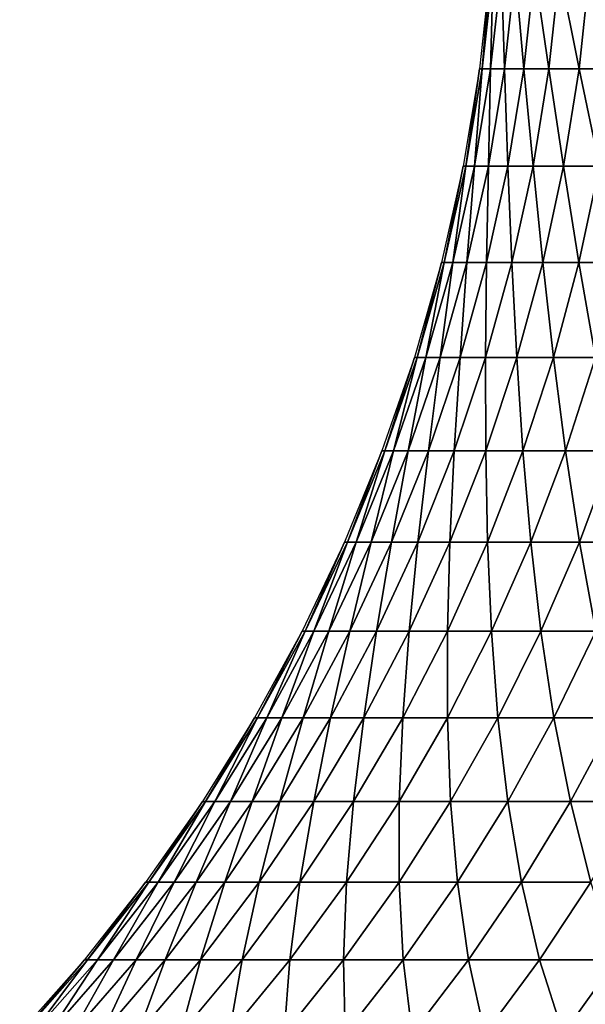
# Model space of a CAD drawing. Header units: millimetres. Extents: x -1052 to 2807, y 2 to 2368.
# Tile 962 of 1056: x -936.95 to -935.35, y 1300.08 to 1302.86. Entities that reach past the tile are written whole.
import ezdxf

# ---------------------------------------------------------------- set-up
doc = ezdxf.new("R2010")
doc.units = ezdxf.units.MM
doc.header["$LTSCALE"] = 41.718519
doc.layers.add('86', color=7, linetype='CONTINUOUS')

msp = doc.modelspace()

# ---------------------------------------------------------------- linework, layer by layer
at = {"layer": '86', "color": 7, "linetype": 'CONTINUOUS'}
for points in [[(-935.6494, 1302.7247), (-935.6415, 1302.7247, 0.3268), (-935.6187, 1303.0025), (-935.6494, 1302.7247)], [(-935.6415, 1302.7247, 0.3268), (-935.6178, 1302.7247, 0.6529), (-935.6108, 1303.0025, 0.3253), (-935.6415, 1302.7247, 0.3268)], [(-935.6187, 1303.0025), (-935.6415, 1302.7247, 0.3268), (-935.6108, 1303.0025, 0.3253), (-935.6187, 1303.0025)], [(-935.6178, 1302.7247, 0.6529), (-935.5784, 1302.7247, 0.9774), (-935.5873, 1303.0025, 0.6499), (-935.6178, 1302.7247, 0.6529)], [(-935.6108, 1303.0025, 0.3253), (-935.6178, 1302.7247, 0.6529), (-935.5873, 1303.0025, 0.6499), (-935.6108, 1303.0025, 0.3253)], [(-935.5873, 1303.0025, 0.6499), (-935.5784, 1302.7247, 0.9774), (-935.548, 1303.0025, 0.973), (-935.5873, 1303.0025, 0.6499)], [(-935.5784, 1302.7247, 0.9774), (-935.5234, 1302.7247, 1.2997), (-935.548, 1303.0025, 0.973), (-935.5784, 1302.7247, 0.9774)], [(-935.548, 1303.0025, 0.973), (-935.5234, 1302.7247, 1.2997), (-935.4933, 1303.0025, 1.2938), (-935.548, 1303.0025, 0.973)], [(-935.5234, 1302.7247, 1.2997), (-935.4528, 1302.7247, 1.6189), (-935.4933, 1303.0025, 1.2938), (-935.5234, 1302.7247, 1.2997)], [(-935.4933, 1303.0025, 1.2938), (-935.4528, 1302.7247, 1.6189), (-935.423, 1303.0025, 1.6116), (-935.4933, 1303.0025, 1.2938)], [(-935.4528, 1302.7247, 1.6189), (-935.3669, 1302.7247, 1.9344), (-935.423, 1303.0025, 1.6116), (-935.4528, 1302.7247, 1.6189)], [(-935.423, 1303.0025, 1.6116), (-935.3669, 1302.7247, 1.9344), (-935.3375, 1303.0025, 1.9256), (-935.423, 1303.0025, 1.6116)], [(-935.3669, 1302.7247, 1.9344), (-935.2659, 1302.7247, 2.2453), (-935.3375, 1303.0025, 1.9256), (-935.3669, 1302.7247, 1.9344)], [(-935.6955, 1302.4491), (-935.6876, 1302.4491, 0.3291), (-935.6494, 1302.7247), (-935.6955, 1302.4491)], [(-935.6876, 1302.4491, 0.3291), (-935.6637, 1302.4491, 0.6574), (-935.6415, 1302.7247, 0.3268), (-935.6876, 1302.4491, 0.3291)], [(-935.6494, 1302.7247), (-935.6876, 1302.4491, 0.3291), (-935.6415, 1302.7247, 0.3268), (-935.6494, 1302.7247)], [(-935.6637, 1302.4491, 0.6574), (-935.6241, 1302.4491, 0.9841), (-935.6178, 1302.7247, 0.6529), (-935.6637, 1302.4491, 0.6574)], [(-935.6415, 1302.7247, 0.3268), (-935.6637, 1302.4491, 0.6574), (-935.6178, 1302.7247, 0.6529), (-935.6415, 1302.7247, 0.3268)], [(-935.6241, 1302.4491, 0.9841), (-935.5687, 1302.4491, 1.3086), (-935.5784, 1302.7247, 0.9774), (-935.6241, 1302.4491, 0.9841)], [(-935.6178, 1302.7247, 0.6529), (-935.6241, 1302.4491, 0.9841), (-935.5784, 1302.7247, 0.9774), (-935.6178, 1302.7247, 0.6529)], [(-935.5784, 1302.7247, 0.9774), (-935.5687, 1302.4491, 1.3086), (-935.5234, 1302.7247, 1.2997), (-935.5784, 1302.7247, 0.9774)], [(-935.5687, 1302.4491, 1.3086), (-935.4976, 1302.4491, 1.63), (-935.5234, 1302.7247, 1.2997), (-935.5687, 1302.4491, 1.3086)], [(-935.5234, 1302.7247, 1.2997), (-935.4976, 1302.4491, 1.63), (-935.4528, 1302.7247, 1.6189), (-935.5234, 1302.7247, 1.2997)], [(-935.4976, 1302.4491, 1.63), (-935.4112, 1302.4491, 1.9476), (-935.4528, 1302.7247, 1.6189), (-935.4976, 1302.4491, 1.63)], [(-935.4528, 1302.7247, 1.6189), (-935.4112, 1302.4491, 1.9476), (-935.3669, 1302.7247, 1.9344), (-935.4528, 1302.7247, 1.6189)], [(-935.4112, 1302.4491, 1.9476), (-935.3094, 1302.4491, 2.2606), (-935.3669, 1302.7247, 1.9344), (-935.4112, 1302.4491, 1.9476)], [(-935.3669, 1302.7247, 1.9344), (-935.3094, 1302.4491, 2.2606), (-935.2659, 1302.7247, 2.2453), (-935.3669, 1302.7247, 1.9344)], [(-935.757, 1302.1764), (-935.749, 1302.1764, 0.332), (-935.6955, 1302.4491), (-935.757, 1302.1764)], [(-935.749, 1302.1764, 0.332), (-935.7249, 1302.1764, 0.6633), (-935.6876, 1302.4491, 0.3291), (-935.749, 1302.1764, 0.332)], [(-935.6955, 1302.4491), (-935.749, 1302.1764, 0.332), (-935.6876, 1302.4491, 0.3291), (-935.6955, 1302.4491)], [(-935.7249, 1302.1764, 0.6633), (-935.6849, 1302.1764, 0.993), (-935.6637, 1302.4491, 0.6574), (-935.7249, 1302.1764, 0.6633)], [(-935.6876, 1302.4491, 0.3291), (-935.7249, 1302.1764, 0.6633), (-935.6637, 1302.4491, 0.6574), (-935.6876, 1302.4491, 0.3291)], [(-935.6849, 1302.1764, 0.993), (-935.629, 1302.1764, 1.3204), (-935.6241, 1302.4491, 0.9841), (-935.6849, 1302.1764, 0.993)], [(-935.6637, 1302.4491, 0.6574), (-935.6849, 1302.1764, 0.993), (-935.6241, 1302.4491, 0.9841), (-935.6637, 1302.4491, 0.6574)], [(-935.629, 1302.1764, 1.3204), (-935.5573, 1302.1764, 1.6447), (-935.5687, 1302.4491, 1.3086), (-935.629, 1302.1764, 1.3204)], [(-935.6241, 1302.4491, 0.9841), (-935.629, 1302.1764, 1.3204), (-935.5687, 1302.4491, 1.3086), (-935.6241, 1302.4491, 0.9841)], [(-935.5687, 1302.4491, 1.3086), (-935.5573, 1302.1764, 1.6447), (-935.4976, 1302.4491, 1.63), (-935.5687, 1302.4491, 1.3086)], [(-935.5573, 1302.1764, 1.6447), (-935.4701, 1302.1764, 1.9651), (-935.4976, 1302.4491, 1.63), (-935.5573, 1302.1764, 1.6447)], [(-935.4976, 1302.4491, 1.63), (-935.4701, 1302.1764, 1.9651), (-935.4112, 1302.4491, 1.9476), (-935.4976, 1302.4491, 1.63)], [(-935.4701, 1302.1764, 1.9651), (-935.3674, 1302.1764, 2.281), (-935.4112, 1302.4491, 1.9476), (-935.4701, 1302.1764, 1.9651)], [(-935.4112, 1302.4491, 1.9476), (-935.3674, 1302.1764, 2.281), (-935.3094, 1302.4491, 2.2606), (-935.4112, 1302.4491, 1.9476)], [(-935.3674, 1302.1764, 2.281), (-935.2497, 1302.1764, 2.5916), (-935.3094, 1302.4491, 2.2606), (-935.3674, 1302.1764, 2.281)], [(-935.8336, 1301.9076), (-935.8255, 1301.9076, 0.3357), (-935.757, 1302.1764), (-935.8336, 1301.9076)], [(-935.8255, 1301.9076, 0.3357), (-935.8012, 1301.9076, 0.6707), (-935.749, 1302.1764, 0.332), (-935.8255, 1301.9076, 0.3357)], [(-935.757, 1302.1764), (-935.8255, 1301.9076, 0.3357), (-935.749, 1302.1764, 0.332), (-935.757, 1302.1764)], [(-935.8012, 1301.9076, 0.6707), (-935.7607, 1301.9076, 1.0041), (-935.7249, 1302.1764, 0.6633), (-935.8012, 1301.9076, 0.6707)], [(-935.749, 1302.1764, 0.332), (-935.8012, 1301.9076, 0.6707), (-935.7249, 1302.1764, 0.6633), (-935.749, 1302.1764, 0.332)], [(-935.7607, 1301.9076, 1.0041), (-935.7042, 1301.9076, 1.3351), (-935.6849, 1302.1764, 0.993), (-935.7607, 1301.9076, 1.0041)], [(-935.7249, 1302.1764, 0.6633), (-935.7607, 1301.9076, 1.0041), (-935.6849, 1302.1764, 0.993), (-935.7249, 1302.1764, 0.6633)], [(-935.7042, 1301.9076, 1.3351), (-935.6317, 1301.9076, 1.663), (-935.629, 1302.1764, 1.3204), (-935.7042, 1301.9076, 1.3351)], [(-935.6849, 1302.1764, 0.993), (-935.7042, 1301.9076, 1.3351), (-935.629, 1302.1764, 1.3204), (-935.6849, 1302.1764, 0.993)], [(-935.6317, 1301.9076, 1.663), (-935.5435, 1301.9076, 1.9871), (-935.5573, 1302.1764, 1.6447), (-935.6317, 1301.9076, 1.663)], [(-935.629, 1302.1764, 1.3204), (-935.6317, 1301.9076, 1.663), (-935.5573, 1302.1764, 1.6447), (-935.629, 1302.1764, 1.3204)], [(-935.5573, 1302.1764, 1.6447), (-935.5435, 1301.9076, 1.9871), (-935.4701, 1302.1764, 1.9651), (-935.5573, 1302.1764, 1.6447)], [(-935.5435, 1301.9076, 1.9871), (-935.4397, 1301.9076, 2.3065), (-935.4701, 1302.1764, 1.9651), (-935.5435, 1301.9076, 1.9871)], [(-935.4701, 1302.1764, 1.9651), (-935.4397, 1301.9076, 2.3065), (-935.3674, 1302.1764, 2.281), (-935.4701, 1302.1764, 1.9651)], [(-935.4397, 1301.9076, 2.3065), (-935.3206, 1301.9076, 2.6205), (-935.3674, 1302.1764, 2.281), (-935.4397, 1301.9076, 2.3065)], [(-935.3674, 1302.1764, 2.281), (-935.3206, 1301.9076, 2.6205), (-935.2497, 1302.1764, 2.5916), (-935.3674, 1302.1764, 2.281)], [(-935.9252, 1301.6436), (-935.9169, 1301.6436, 0.3402), (-935.8336, 1301.9076), (-935.9252, 1301.6436)], [(-935.9169, 1301.6436, 0.3402), (-935.8923, 1301.6436, 0.6795), (-935.8255, 1301.9076, 0.3357), (-935.9169, 1301.6436, 0.3402)], [(-935.8336, 1301.9076), (-935.9169, 1301.6436, 0.3402), (-935.8255, 1301.9076, 0.3357), (-935.8336, 1301.9076)], [(-935.8923, 1301.6436, 0.6795), (-935.8513, 1301.6436, 1.0173), (-935.8012, 1301.9076, 0.6707), (-935.8923, 1301.6436, 0.6795)], [(-935.8255, 1301.9076, 0.3357), (-935.8923, 1301.6436, 0.6795), (-935.8012, 1301.9076, 0.6707), (-935.8255, 1301.9076, 0.3357)], [(-935.8513, 1301.6436, 1.0173), (-935.794, 1301.6436, 1.3527), (-935.7607, 1301.9076, 1.0041), (-935.8513, 1301.6436, 1.0173)], [(-935.8012, 1301.9076, 0.6707), (-935.8513, 1301.6436, 1.0173), (-935.7607, 1301.9076, 1.0041), (-935.8012, 1301.9076, 0.6707)], [(-935.794, 1301.6436, 1.3527), (-935.7206, 1301.6436, 1.6849), (-935.7042, 1301.9076, 1.3351), (-935.794, 1301.6436, 1.3527)], [(-935.7607, 1301.9076, 1.0041), (-935.794, 1301.6436, 1.3527), (-935.7042, 1301.9076, 1.3351), (-935.7607, 1301.9076, 1.0041)], [(-935.7206, 1301.6436, 1.6849), (-935.6312, 1301.6436, 2.0132), (-935.6317, 1301.9076, 1.663), (-935.7206, 1301.6436, 1.6849)], [(-935.7042, 1301.9076, 1.3351), (-935.7206, 1301.6436, 1.6849), (-935.6317, 1301.9076, 1.663), (-935.7042, 1301.9076, 1.3351)], [(-935.6317, 1301.9076, 1.663), (-935.6312, 1301.6436, 2.0132), (-935.5435, 1301.9076, 1.9871), (-935.6317, 1301.9076, 1.663)], [(-935.6312, 1301.6436, 2.0132), (-935.5261, 1301.6436, 2.3368), (-935.5435, 1301.9076, 1.9871), (-935.6312, 1301.6436, 2.0132)], [(-935.5435, 1301.9076, 1.9871), (-935.5261, 1301.6436, 2.3368), (-935.4397, 1301.9076, 2.3065), (-935.5435, 1301.9076, 1.9871)], [(-935.5261, 1301.6436, 2.3368), (-935.4054, 1301.6436, 2.655), (-935.4397, 1301.9076, 2.3065), (-935.5261, 1301.6436, 2.3368)], [(-935.4397, 1301.9076, 2.3065), (-935.4054, 1301.6436, 2.655), (-935.3206, 1301.9076, 2.6205), (-935.4397, 1301.9076, 2.3065)], [(-935.4054, 1301.6436, 2.655), (-935.2695, 1301.6436, 2.9669), (-935.3206, 1301.9076, 2.6205), (-935.4054, 1301.6436, 2.655)], [(-936.0313, 1301.385), (-936.023, 1301.385, 0.3453), (-935.9252, 1301.6436), (-936.0313, 1301.385)], [(-936.023, 1301.385, 0.3453), (-935.9979, 1301.385, 0.6898), (-935.9169, 1301.6436, 0.3402), (-936.023, 1301.385, 0.3453)], [(-935.9252, 1301.6436), (-936.023, 1301.385, 0.3453), (-935.9169, 1301.6436, 0.3402), (-935.9252, 1301.6436)], [(-935.9979, 1301.385, 0.6898), (-935.9563, 1301.385, 1.0326), (-935.8923, 1301.6436, 0.6795), (-935.9979, 1301.385, 0.6898)], [(-935.9169, 1301.6436, 0.3402), (-935.9979, 1301.385, 0.6898), (-935.8923, 1301.6436, 0.6795), (-935.9169, 1301.6436, 0.3402)], [(-935.9563, 1301.385, 1.0326), (-935.8982, 1301.385, 1.3731), (-935.8513, 1301.6436, 1.0173), (-935.9563, 1301.385, 1.0326)], [(-935.8923, 1301.6436, 0.6795), (-935.9563, 1301.385, 1.0326), (-935.8513, 1301.6436, 1.0173), (-935.8923, 1301.6436, 0.6795)], [(-935.8982, 1301.385, 1.3731), (-935.8236, 1301.385, 1.7103), (-935.794, 1301.6436, 1.3527), (-935.8982, 1301.385, 1.3731)], [(-935.8513, 1301.6436, 1.0173), (-935.8982, 1301.385, 1.3731), (-935.794, 1301.6436, 1.3527), (-935.8513, 1301.6436, 1.0173)], [(-935.8236, 1301.385, 1.7103), (-935.7329, 1301.385, 2.0436), (-935.7206, 1301.6436, 1.6849), (-935.8236, 1301.385, 1.7103)], [(-935.794, 1301.6436, 1.3527), (-935.8236, 1301.385, 1.7103), (-935.7206, 1301.6436, 1.6849), (-935.794, 1301.6436, 1.3527)], [(-935.7329, 1301.385, 2.0436), (-935.6262, 1301.385, 2.3721), (-935.6312, 1301.6436, 2.0132), (-935.7329, 1301.385, 2.0436)], [(-935.7206, 1301.6436, 1.6849), (-935.7329, 1301.385, 2.0436), (-935.6312, 1301.6436, 2.0132), (-935.7206, 1301.6436, 1.6849)], [(-935.6312, 1301.6436, 2.0132), (-935.6262, 1301.385, 2.3721), (-935.5261, 1301.6436, 2.3368), (-935.6312, 1301.6436, 2.0132)], [(-935.6262, 1301.385, 2.3721), (-935.5037, 1301.385, 2.695), (-935.5261, 1301.6436, 2.3368), (-935.6262, 1301.385, 2.3721)], [(-935.5261, 1301.6436, 2.3368), (-935.5037, 1301.385, 2.695), (-935.4054, 1301.6436, 2.655), (-935.5261, 1301.6436, 2.3368)], [(-935.5037, 1301.385, 2.695), (-935.3658, 1301.385, 3.0116), (-935.4054, 1301.6436, 2.655), (-935.5037, 1301.385, 2.695)], [(-935.4054, 1301.6436, 2.655), (-935.3658, 1301.385, 3.0116), (-935.2695, 1301.6436, 2.9669), (-935.4054, 1301.6436, 2.655)], [(-935.3658, 1301.385, 3.0116), (-935.2127, 1301.385, 3.3213), (-935.2695, 1301.6436, 2.9669), (-935.3658, 1301.385, 3.0116)], [(-936.1517, 1301.1328), (-936.1432, 1301.1328, 0.3511), (-936.0313, 1301.385), (-936.1517, 1301.1328)], [(-936.1432, 1301.1328, 0.3511), (-936.1178, 1301.1328, 0.7014), (-936.023, 1301.385, 0.3453), (-936.1432, 1301.1328, 0.3511)], [(-936.0313, 1301.385), (-936.1432, 1301.1328, 0.3511), (-936.023, 1301.385, 0.3453), (-936.0313, 1301.385)], [(-936.1178, 1301.1328, 0.7014), (-936.0755, 1301.1328, 1.05), (-935.9979, 1301.385, 0.6898), (-936.1178, 1301.1328, 0.7014)], [(-936.023, 1301.385, 0.3453), (-936.1178, 1301.1328, 0.7014), (-935.9979, 1301.385, 0.6898), (-936.023, 1301.385, 0.3453)], [(-936.0755, 1301.1328, 1.05), (-936.0163, 1301.1328, 1.3962), (-935.9563, 1301.385, 1.0326), (-936.0755, 1301.1328, 1.05)], [(-935.9979, 1301.385, 0.6898), (-936.0755, 1301.1328, 1.05), (-935.9563, 1301.385, 1.0326), (-935.9979, 1301.385, 0.6898)], [(-936.0163, 1301.1328, 1.3962), (-935.9406, 1301.1328, 1.7391), (-935.8982, 1301.385, 1.3731), (-936.0163, 1301.1328, 1.3962)], [(-935.9563, 1301.385, 1.0326), (-936.0163, 1301.1328, 1.3962), (-935.8982, 1301.385, 1.3731), (-935.9563, 1301.385, 1.0326)], [(-935.9406, 1301.1328, 1.7391), (-935.8483, 1301.1328, 2.078), (-935.8236, 1301.385, 1.7103), (-935.9406, 1301.1328, 1.7391)], [(-935.8982, 1301.385, 1.3731), (-935.9406, 1301.1328, 1.7391), (-935.8236, 1301.385, 1.7103), (-935.8982, 1301.385, 1.3731)], [(-935.8483, 1301.1328, 2.078), (-935.7398, 1301.1328, 2.412), (-935.7329, 1301.385, 2.0436), (-935.8483, 1301.1328, 2.078)], [(-935.8236, 1301.385, 1.7103), (-935.8483, 1301.1328, 2.078), (-935.7329, 1301.385, 2.0436), (-935.8236, 1301.385, 1.7103)], [(-935.7398, 1301.1328, 2.412), (-935.6152, 1301.1328, 2.7404), (-935.6262, 1301.385, 2.3721), (-935.7398, 1301.1328, 2.412)], [(-935.7329, 1301.385, 2.0436), (-935.7398, 1301.1328, 2.412), (-935.6262, 1301.385, 2.3721), (-935.7329, 1301.385, 2.0436)], [(-935.6262, 1301.385, 2.3721), (-935.6152, 1301.1328, 2.7404), (-935.5037, 1301.385, 2.695), (-935.6262, 1301.385, 2.3721)], [(-935.6152, 1301.1328, 2.7404), (-935.475, 1301.1328, 3.0624), (-935.5037, 1301.385, 2.695), (-935.6152, 1301.1328, 2.7404)], [(-935.5037, 1301.385, 2.695), (-935.475, 1301.1328, 3.0624), (-935.3658, 1301.385, 3.0116), (-935.5037, 1301.385, 2.695)], [(-935.475, 1301.1328, 3.0624), (-935.3193, 1301.1328, 3.3772), (-935.3658, 1301.385, 3.0116), (-935.475, 1301.1328, 3.0624)], [(-935.3658, 1301.385, 3.0116), (-935.3193, 1301.1328, 3.3772), (-935.2127, 1301.385, 3.3213), (-935.3658, 1301.385, 3.0116)], [(-936.286, 1300.8877), (-936.2774, 1300.8877, 0.3576), (-936.1517, 1301.1328), (-936.286, 1300.8877)], [(-936.2774, 1300.8877, 0.3576), (-936.2515, 1300.8877, 0.7143), (-936.1432, 1301.1328, 0.3511), (-936.2774, 1300.8877, 0.3576)], [(-936.1517, 1301.1328), (-936.2774, 1300.8877, 0.3576), (-936.1432, 1301.1328, 0.3511), (-936.1517, 1301.1328)], [(-936.2515, 1300.8877, 0.7143), (-936.2084, 1300.8877, 1.0694), (-936.1178, 1301.1328, 0.7014), (-936.2515, 1300.8877, 0.7143)], [(-936.1432, 1301.1328, 0.3511), (-936.2515, 1300.8877, 0.7143), (-936.1178, 1301.1328, 0.7014), (-936.1432, 1301.1328, 0.3511)], [(-936.2084, 1300.8877, 1.0694), (-936.1482, 1300.8877, 1.422), (-936.0755, 1301.1328, 1.05), (-936.2084, 1300.8877, 1.0694)], [(-936.1178, 1301.1328, 0.7014), (-936.2084, 1300.8877, 1.0694), (-936.0755, 1301.1328, 1.05), (-936.1178, 1301.1328, 0.7014)], [(-936.1482, 1300.8877, 1.422), (-936.071, 1300.8877, 1.7713), (-936.0163, 1301.1328, 1.3962), (-936.1482, 1300.8877, 1.422)], [(-936.0755, 1301.1328, 1.05), (-936.1482, 1300.8877, 1.422), (-936.0163, 1301.1328, 1.3962), (-936.0755, 1301.1328, 1.05)], [(-936.071, 1300.8877, 1.7713), (-935.977, 1300.8877, 2.1164), (-935.9406, 1301.1328, 1.7391), (-936.071, 1300.8877, 1.7713)], [(-936.0163, 1301.1328, 1.3962), (-936.071, 1300.8877, 1.7713), (-935.9406, 1301.1328, 1.7391), (-936.0163, 1301.1328, 1.3962)], [(-935.977, 1300.8877, 2.1164), (-935.8665, 1300.8877, 2.4566), (-935.8483, 1301.1328, 2.078), (-935.977, 1300.8877, 2.1164)], [(-935.9406, 1301.1328, 1.7391), (-935.977, 1300.8877, 2.1164), (-935.8483, 1301.1328, 2.078), (-935.9406, 1301.1328, 1.7391)], [(-935.8665, 1300.8877, 2.4566), (-935.7396, 1300.8877, 2.7911), (-935.7398, 1301.1328, 2.412), (-935.8665, 1300.8877, 2.4566)], [(-935.8483, 1301.1328, 2.078), (-935.8665, 1300.8877, 2.4566), (-935.7398, 1301.1328, 2.412), (-935.8483, 1301.1328, 2.078)], [(-935.7398, 1301.1328, 2.412), (-935.7396, 1300.8877, 2.7911), (-935.6152, 1301.1328, 2.7404), (-935.7398, 1301.1328, 2.412)], [(-935.7396, 1300.8877, 2.7911), (-935.5968, 1300.8877, 3.119), (-935.6152, 1301.1328, 2.7404), (-935.7396, 1300.8877, 2.7911)], [(-935.6152, 1301.1328, 2.7404), (-935.5968, 1300.8877, 3.119), (-935.475, 1301.1328, 3.0624), (-935.6152, 1301.1328, 2.7404)], [(-935.5968, 1300.8877, 3.119), (-935.4383, 1300.8877, 3.4396), (-935.475, 1301.1328, 3.0624), (-935.5968, 1300.8877, 3.119)], [(-935.475, 1301.1328, 3.0624), (-935.4383, 1300.8877, 3.4396), (-935.3193, 1301.1328, 3.3772), (-935.475, 1301.1328, 3.0624)], [(-935.4383, 1300.8877, 3.4396), (-935.2644, 1300.8877, 3.7522), (-935.3193, 1301.1328, 3.3772), (-935.4383, 1300.8877, 3.4396)], [(-936.4339, 1300.6505), (-936.425, 1300.6505, 0.3647), (-936.286, 1300.8877), (-936.4339, 1300.6505)], [(-936.425, 1300.6505, 0.3647), (-936.3986, 1300.6505, 0.7286), (-936.2774, 1300.8877, 0.3576), (-936.425, 1300.6505, 0.3647)], [(-936.286, 1300.8877), (-936.425, 1300.6505, 0.3647), (-936.2774, 1300.8877, 0.3576), (-936.286, 1300.8877)], [(-936.3986, 1300.6505, 0.7286), (-936.3546, 1300.6505, 1.0908), (-936.2515, 1300.8877, 0.7143), (-936.3986, 1300.6505, 0.7286)], [(-936.2774, 1300.8877, 0.3576), (-936.3986, 1300.6505, 0.7286), (-936.2515, 1300.8877, 0.7143), (-936.2774, 1300.8877, 0.3576)], [(-936.3546, 1300.6505, 1.0908), (-936.2932, 1300.6505, 1.4504), (-936.2084, 1300.8877, 1.0694), (-936.3546, 1300.6505, 1.0908)], [(-936.2515, 1300.8877, 0.7143), (-936.3546, 1300.6505, 1.0908), (-936.2084, 1300.8877, 1.0694), (-936.2515, 1300.8877, 0.7143)], [(-936.2932, 1300.6505, 1.4504), (-936.2145, 1300.6505, 1.8067), (-936.1482, 1300.8877, 1.422), (-936.2932, 1300.6505, 1.4504)], [(-936.2084, 1300.8877, 1.0694), (-936.2932, 1300.6505, 1.4504), (-936.1482, 1300.8877, 1.422), (-936.2084, 1300.8877, 1.0694)], [(-936.2145, 1300.6505, 1.8067), (-936.1186, 1300.6505, 2.1587), (-936.071, 1300.8877, 1.7713), (-936.2145, 1300.6505, 1.8067)], [(-936.1482, 1300.8877, 1.422), (-936.2145, 1300.6505, 1.8067), (-936.071, 1300.8877, 1.7713), (-936.1482, 1300.8877, 1.422)], [(-936.1186, 1300.6505, 2.1587), (-936.0059, 1300.6505, 2.5057), (-935.977, 1300.8877, 2.1164), (-936.1186, 1300.6505, 2.1587)], [(-936.071, 1300.8877, 1.7713), (-936.1186, 1300.6505, 2.1587), (-935.977, 1300.8877, 2.1164), (-936.071, 1300.8877, 1.7713)], [(-936.0059, 1300.6505, 2.5057), (-935.8765, 1300.6505, 2.8468), (-935.8665, 1300.8877, 2.4566), (-936.0059, 1300.6505, 2.5057)], [(-935.977, 1300.8877, 2.1164), (-936.0059, 1300.6505, 2.5057), (-935.8665, 1300.8877, 2.4566), (-935.977, 1300.8877, 2.1164)], [(-935.8765, 1300.6505, 2.8468), (-935.7308, 1300.6505, 3.1813), (-935.7396, 1300.8877, 2.7911), (-935.8765, 1300.6505, 2.8468)], [(-935.8665, 1300.8877, 2.4566), (-935.8765, 1300.6505, 2.8468), (-935.7396, 1300.8877, 2.7911), (-935.8665, 1300.8877, 2.4566)], [(-935.7396, 1300.8877, 2.7911), (-935.7308, 1300.6505, 3.1813), (-935.5968, 1300.8877, 3.119), (-935.7396, 1300.8877, 2.7911)], [(-935.7308, 1300.6505, 3.1813), (-935.5691, 1300.6505, 3.5083), (-935.5968, 1300.8877, 3.119), (-935.7308, 1300.6505, 3.1813)], [(-935.5968, 1300.8877, 3.119), (-935.5691, 1300.6505, 3.5083), (-935.4383, 1300.8877, 3.4396), (-935.5968, 1300.8877, 3.119)], [(-935.5691, 1300.6505, 3.5083), (-935.3918, 1300.6505, 3.8272), (-935.4383, 1300.8877, 3.4396), (-935.5691, 1300.6505, 3.5083)], [(-935.4383, 1300.8877, 3.4396), (-935.3918, 1300.6505, 3.8272), (-935.2644, 1300.8877, 3.7522), (-935.4383, 1300.8877, 3.4396)], [(-935.3918, 1300.6505, 3.8272), (-935.1993, 1300.6505, 4.1371), (-935.2644, 1300.8877, 3.7522), (-935.3918, 1300.6505, 3.8272)], [(-936.593, 1300.4241), (-936.5857, 1300.4219, 0.3725), (-936.4339, 1300.6505), (-936.593, 1300.4241)], [(-936.5857, 1300.4219, 0.3725), (-936.5587, 1300.4219, 0.7441), (-936.425, 1300.6505, 0.3647), (-936.5857, 1300.4219, 0.3725)], [(-936.4339, 1300.6505), (-936.5857, 1300.4219, 0.3725), (-936.425, 1300.6505, 0.3647), (-936.4339, 1300.6505)], [(-936.5587, 1300.4219, 0.7441), (-936.5138, 1300.4219, 1.114), (-936.3986, 1300.6505, 0.7286), (-936.5587, 1300.4219, 0.7441)], [(-936.425, 1300.6505, 0.3647), (-936.5587, 1300.4219, 0.7441), (-936.3986, 1300.6505, 0.7286), (-936.425, 1300.6505, 0.3647)], [(-936.5138, 1300.4219, 1.114), (-936.4511, 1300.4219, 1.4813), (-936.3546, 1300.6505, 1.0908), (-936.5138, 1300.4219, 1.114)], [(-936.3986, 1300.6505, 0.7286), (-936.5138, 1300.4219, 1.114), (-936.3546, 1300.6505, 1.0908), (-936.3986, 1300.6505, 0.7286)], [(-936.4511, 1300.4219, 1.4813), (-936.3706, 1300.4219, 1.8452), (-936.2932, 1300.6505, 1.4504), (-936.4511, 1300.4219, 1.4813)], [(-936.3546, 1300.6505, 1.0908), (-936.4511, 1300.4219, 1.4813), (-936.2932, 1300.6505, 1.4504), (-936.3546, 1300.6505, 1.0908)], [(-936.3706, 1300.4219, 1.8452), (-936.2728, 1300.4219, 2.2047), (-936.2145, 1300.6505, 1.8067), (-936.3706, 1300.4219, 1.8452)], [(-936.2932, 1300.6505, 1.4504), (-936.3706, 1300.4219, 1.8452), (-936.2145, 1300.6505, 1.8067), (-936.2932, 1300.6505, 1.4504)], [(-936.2728, 1300.4219, 2.2047), (-936.1576, 1300.4219, 2.559), (-936.1186, 1300.6505, 2.1587), (-936.2728, 1300.4219, 2.2047)], [(-936.2145, 1300.6505, 1.8067), (-936.2728, 1300.4219, 2.2047), (-936.1186, 1300.6505, 2.1587), (-936.2145, 1300.6505, 1.8067)], [(-936.1576, 1300.4219, 2.559), (-936.0255, 1300.4219, 2.9074), (-936.0059, 1300.6505, 2.5057), (-936.1576, 1300.4219, 2.559)], [(-936.1186, 1300.6505, 2.1587), (-936.1576, 1300.4219, 2.559), (-936.0059, 1300.6505, 2.5057), (-936.1186, 1300.6505, 2.1587)], [(-936.0255, 1300.4219, 2.9074), (-935.8767, 1300.4219, 3.2491), (-935.8765, 1300.6505, 2.8468), (-936.0255, 1300.4219, 2.9074)], [(-936.0059, 1300.6505, 2.5057), (-936.0255, 1300.4219, 2.9074), (-935.8765, 1300.6505, 2.8468), (-936.0059, 1300.6505, 2.5057)], [(-935.8767, 1300.4219, 3.2491), (-935.7115, 1300.4219, 3.5831), (-935.7308, 1300.6505, 3.1813), (-935.8767, 1300.4219, 3.2491)], [(-935.8765, 1300.6505, 2.8468), (-935.8767, 1300.4219, 3.2491), (-935.7308, 1300.6505, 3.1813), (-935.8765, 1300.6505, 2.8468)], [(-935.7308, 1300.6505, 3.1813), (-935.7115, 1300.4219, 3.5831), (-935.5691, 1300.6505, 3.5083), (-935.7308, 1300.6505, 3.1813)], [(-935.7115, 1300.4219, 3.5831), (-935.5305, 1300.4219, 3.9087), (-935.5691, 1300.6505, 3.5083), (-935.7115, 1300.4219, 3.5831)], [(-935.5691, 1300.6505, 3.5083), (-935.5305, 1300.4219, 3.9087), (-935.3918, 1300.6505, 3.8272), (-935.5691, 1300.6505, 3.5083)], [(-935.5305, 1300.4219, 3.9087), (-935.3339, 1300.4219, 4.2252), (-935.3918, 1300.6505, 3.8272), (-935.5305, 1300.4219, 3.9087)], [(-935.3918, 1300.6505, 3.8272), (-935.3339, 1300.4219, 4.2252), (-935.1993, 1300.6505, 4.1371), (-935.3918, 1300.6505, 3.8272)], [(-936.7661, 1300.205), (-936.7588, 1300.2026, 0.3809), (-936.5947, 1300.4219), (-936.7661, 1300.205)], [(-936.7588, 1300.2026, 0.3809), (-936.7312, 1300.2026, 0.7609), (-936.5857, 1300.4219, 0.3725), (-936.7588, 1300.2026, 0.3809)], [(-936.5947, 1300.4219), (-936.7588, 1300.2026, 0.3809), (-936.5857, 1300.4219, 0.3725), (-936.5947, 1300.4219)], [(-936.7312, 1300.2026, 0.7609), (-936.6853, 1300.2026, 1.1391), (-936.5587, 1300.4219, 0.7441), (-936.7312, 1300.2026, 0.7609)], [(-936.5857, 1300.4219, 0.3725), (-936.7312, 1300.2026, 0.7609), (-936.5587, 1300.4219, 0.7441), (-936.5857, 1300.4219, 0.3725)], [(-936.6853, 1300.2026, 1.1391), (-936.6212, 1300.2026, 1.5146), (-936.5138, 1300.4219, 1.114), (-936.6853, 1300.2026, 1.1391)], [(-936.5587, 1300.4219, 0.7441), (-936.6853, 1300.2026, 1.1391), (-936.5138, 1300.4219, 1.114), (-936.5587, 1300.4219, 0.7441)], [(-936.6212, 1300.2026, 1.5146), (-936.539, 1300.2026, 1.8866), (-936.4511, 1300.4219, 1.4813), (-936.6212, 1300.2026, 1.5146)], [(-936.5138, 1300.4219, 1.114), (-936.6212, 1300.2026, 1.5146), (-936.4511, 1300.4219, 1.4813), (-936.5138, 1300.4219, 1.114)], [(-936.5947, 1300.4219), (-936.5857, 1300.4219, 0.3725), (-936.593, 1300.4241), (-936.5947, 1300.4219)], [(-936.539, 1300.2026, 1.8866), (-936.4389, 1300.2026, 2.2542), (-936.3706, 1300.4219, 1.8452), (-936.539, 1300.2026, 1.8866)], [(-936.4511, 1300.4219, 1.4813), (-936.539, 1300.2026, 1.8866), (-936.3706, 1300.4219, 1.8452), (-936.4511, 1300.4219, 1.4813)], [(-936.4389, 1300.2026, 2.2542), (-936.3211, 1300.2026, 2.6166), (-936.2728, 1300.4219, 2.2047), (-936.4389, 1300.2026, 2.2542)], [(-936.3706, 1300.4219, 1.8452), (-936.4389, 1300.2026, 2.2542), (-936.2728, 1300.4219, 2.2047), (-936.3706, 1300.4219, 1.8452)], [(-936.3211, 1300.2026, 2.6166), (-936.186, 1300.2026, 2.9728), (-936.1576, 1300.4219, 2.559), (-936.3211, 1300.2026, 2.6166)], [(-936.2728, 1300.4219, 2.2047), (-936.3211, 1300.2026, 2.6166), (-936.1576, 1300.4219, 2.559), (-936.2728, 1300.4219, 2.2047)], [(-936.186, 1300.2026, 2.9728), (-936.0339, 1300.2026, 3.3221), (-936.0255, 1300.4219, 2.9074), (-936.186, 1300.2026, 2.9728)], [(-936.1576, 1300.4219, 2.559), (-936.186, 1300.2026, 2.9728), (-936.0255, 1300.4219, 2.9074), (-936.1576, 1300.4219, 2.559)], [(-936.0339, 1300.2026, 3.3221), (-935.865, 1300.2026, 3.6636), (-935.8767, 1300.4219, 3.2491), (-936.0339, 1300.2026, 3.3221)], [(-936.0255, 1300.4219, 2.9074), (-936.0339, 1300.2026, 3.3221), (-935.8767, 1300.4219, 3.2491), (-936.0255, 1300.4219, 2.9074)], [(-935.8767, 1300.4219, 3.2491), (-935.865, 1300.2026, 3.6636), (-935.7115, 1300.4219, 3.5831), (-935.8767, 1300.4219, 3.2491)], [(-935.865, 1300.2026, 3.6636), (-935.6799, 1300.2026, 3.9966), (-935.7115, 1300.4219, 3.5831), (-935.865, 1300.2026, 3.6636)], [(-935.7115, 1300.4219, 3.5831), (-935.6799, 1300.2026, 3.9966), (-935.5305, 1300.4219, 3.9087), (-935.7115, 1300.4219, 3.5831)], [(-935.6799, 1300.2026, 3.9966), (-935.4789, 1300.2026, 4.3202), (-935.5305, 1300.4219, 3.9087), (-935.6799, 1300.2026, 3.9966)], [(-935.5305, 1300.4219, 3.9087), (-935.4789, 1300.2026, 4.3202), (-935.3339, 1300.4219, 4.2252), (-935.5305, 1300.4219, 3.9087)], [(-935.4789, 1300.2026, 4.3202), (-935.2624, 1300.2026, 4.6338), (-935.3339, 1300.4219, 4.2252), (-935.4789, 1300.2026, 4.3202)], [(-936.9511, 1299.9959), (-936.944, 1299.9934, 0.3898), (-936.768, 1300.2026), (-936.9511, 1299.9959)], [(-936.944, 1299.9934, 0.3898), (-936.9157, 1299.9934, 0.7788), (-936.7588, 1300.2026, 0.3809), (-936.944, 1299.9934, 0.3898)], [(-936.768, 1300.2026), (-936.944, 1299.9934, 0.3898), (-936.7588, 1300.2026, 0.3809), (-936.768, 1300.2026)], [(-936.9157, 1299.9934, 0.7788), (-936.8687, 1299.9934, 1.1659), (-936.7312, 1300.2026, 0.7609), (-936.9157, 1299.9934, 0.7788)], [(-936.7588, 1300.2026, 0.3809), (-936.9157, 1299.9934, 0.7788), (-936.7312, 1300.2026, 0.7609), (-936.7588, 1300.2026, 0.3809)], [(-936.8687, 1299.9934, 1.1659), (-936.8031, 1299.9934, 1.5502), (-936.6853, 1300.2026, 1.1391), (-936.8687, 1299.9934, 1.1659)], [(-936.7312, 1300.2026, 0.7609), (-936.8687, 1299.9934, 1.1659), (-936.6853, 1300.2026, 1.1391), (-936.7312, 1300.2026, 0.7609)], [(-936.8031, 1299.9934, 1.5502), (-936.7189, 1299.9934, 1.931), (-936.6212, 1300.2026, 1.5146), (-936.8031, 1299.9934, 1.5502)], [(-936.6853, 1300.2026, 1.1391), (-936.8031, 1299.9934, 1.5502), (-936.6212, 1300.2026, 1.5146), (-936.6853, 1300.2026, 1.1391)], [(-936.768, 1300.2026), (-936.7588, 1300.2026, 0.3809), (-936.7661, 1300.205), (-936.768, 1300.2026)], [(-936.7189, 1299.9934, 1.931), (-936.6165, 1299.9934, 2.3072), (-936.539, 1300.2026, 1.8866), (-936.7189, 1299.9934, 1.931)], [(-936.6212, 1300.2026, 1.5146), (-936.7189, 1299.9934, 1.931), (-936.539, 1300.2026, 1.8866), (-936.6212, 1300.2026, 1.5146)], [(-936.6165, 1299.9934, 2.3072), (-936.496, 1299.9934, 2.6781), (-936.4389, 1300.2026, 2.2542), (-936.6165, 1299.9934, 2.3072)], [(-936.539, 1300.2026, 1.8866), (-936.6165, 1299.9934, 2.3072), (-936.4389, 1300.2026, 2.2542), (-936.539, 1300.2026, 1.8866)], [(-936.496, 1299.9934, 2.6781), (-936.3577, 1299.9934, 3.0427), (-936.3211, 1300.2026, 2.6166), (-936.496, 1299.9934, 2.6781)], [(-936.4389, 1300.2026, 2.2542), (-936.496, 1299.9934, 2.6781), (-936.3211, 1300.2026, 2.6166), (-936.4389, 1300.2026, 2.2542)], [(-936.3577, 1299.9934, 3.0427), (-936.202, 1299.9934, 3.4002), (-936.186, 1300.2026, 2.9728), (-936.3577, 1299.9934, 3.0427)], [(-936.3211, 1300.2026, 2.6166), (-936.3577, 1299.9934, 3.0427), (-936.186, 1300.2026, 2.9728), (-936.3211, 1300.2026, 2.6166)], [(-936.202, 1299.9934, 3.4002), (-936.0291, 1299.9934, 3.7498), (-936.0339, 1300.2026, 3.3221), (-936.202, 1299.9934, 3.4002)], [(-936.186, 1300.2026, 2.9728), (-936.202, 1299.9934, 3.4002), (-936.0339, 1300.2026, 3.3221), (-936.186, 1300.2026, 2.9728)], [(-936.0339, 1300.2026, 3.3221), (-936.0291, 1299.9934, 3.7498), (-935.865, 1300.2026, 3.6636), (-936.0339, 1300.2026, 3.3221)], [(-936.0291, 1299.9934, 3.7498), (-935.8396, 1299.9934, 4.0906), (-935.865, 1300.2026, 3.6636), (-936.0291, 1299.9934, 3.7498)], [(-935.865, 1300.2026, 3.6636), (-935.8396, 1299.9934, 4.0906), (-935.6799, 1300.2026, 3.9966), (-935.865, 1300.2026, 3.6636)], [(-935.8396, 1299.9934, 4.0906), (-935.6339, 1299.9934, 4.4218), (-935.6799, 1300.2026, 3.9966), (-935.8396, 1299.9934, 4.0906)], [(-935.6799, 1300.2026, 3.9966), (-935.6339, 1299.9934, 4.4218), (-935.4789, 1300.2026, 4.3202), (-935.6799, 1300.2026, 3.9966)], [(-935.6339, 1299.9934, 4.4218), (-935.4124, 1299.9934, 4.7427), (-935.4789, 1300.2026, 4.3202), (-935.6339, 1299.9934, 4.4218)], [(-935.4789, 1300.2026, 4.3202), (-935.4124, 1299.9934, 4.7427), (-935.2624, 1300.2026, 4.6338), (-935.4789, 1300.2026, 4.3202)], [(-935.4124, 1299.9934, 4.7427), (-935.1756, 1299.9934, 5.0526), (-935.2624, 1300.2026, 4.6338), (-935.4124, 1299.9934, 4.7427)]]:
    msp.add_3dface(points, dxfattribs=at)

doc.saveas('drawing.dxf')
